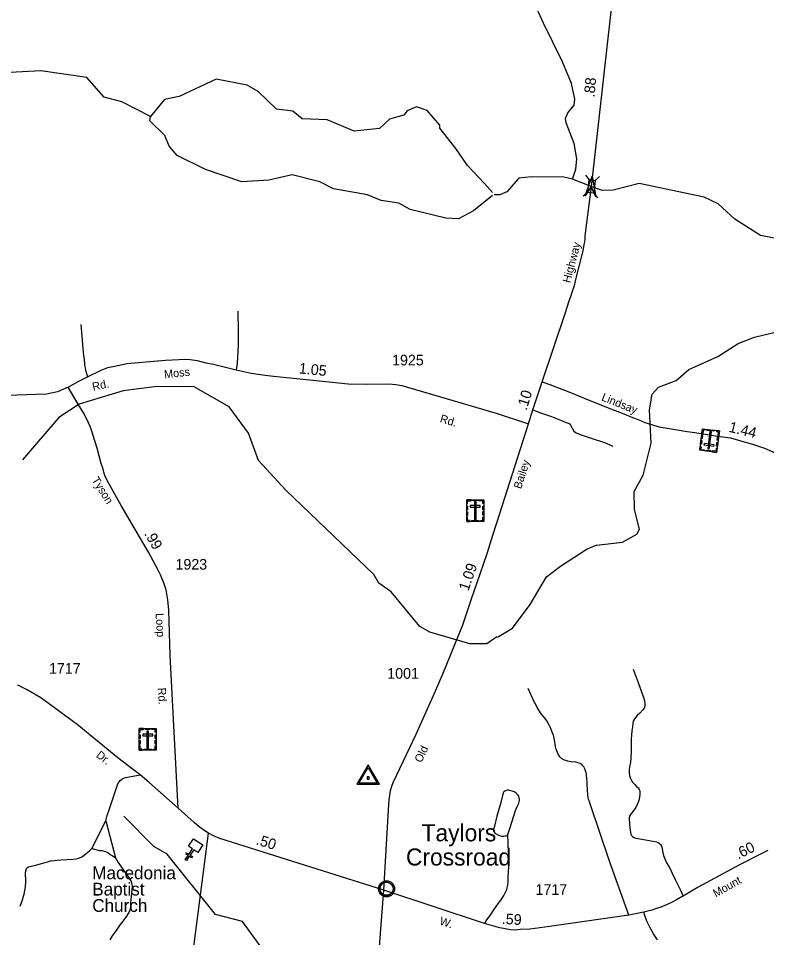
# Model space of a CAD drawing. Extents: x 2220236 to 2384410, y 720751 to 894131.
# Drawn here: x 2290663 to 2299448, y 777099 to 787885 of the extents above; entities that cross this region are included whole.
import ezdxf

# ---------------------------------------------------------------- set-up
doc = ezdxf.new("R2010")
doc.units = 0
for name, color, linetype in [('Exist Civil Demographics Community CELL', 7, 'Continuous'), ('Exist Civil Demographics Community Label', 7, 'Continuous'), ('Exist Cultural Cemetery CELL', 7, 'Continuous'), ('Exist Cultural Church CELL', 7, 'Continuous'), ('Exist Cultural Church Label', 7, 'Continuous'), ('Exist Hydrographic Creek Single Shore', 7, 'Continuous'), ('Exist Hydrographic Lake Shore', 7, 'Continuous'), ('Exist Hydrographic Misc Water Feature', 7, 'Continuous'), ('Exist Road Non-System Type 51', 7, 'Continuous'), ('Exist Road Secondary Mileage Hundredths English Label', 7, 'Continuous'), ('Exist Road Secondary Structure Standard Bridge Attributed CELL', 7, 'Continuous'), ('Exist Road Secondary Structure Standard Bridge CELL', 7, 'Continuous'), ('Exist Road Secondary Type 51 Attributed', 7, 'Continuous'), ('Exist Road Secondary Type 51 Label', 7, 'Continuous'), ('Exist Road Secondary Type 51 Number Label', 7, 'Continuous'), ('Exist Survey Geodetic Marker CELL', 7, 'Continuous')]:
    doc.layers.add(name, color=color, linetype=linetype)

msp = doc.modelspace()

# ---------------------------------------------------------------- linework, layer by layer
at = {"layer": 'Exist Civil Demographics Community CELL'}
msp.add_lwpolyline([(2294908, 777685), (2294909, 777690), (2294911, 777697), (2294914, 777704), (2294917, 777710), (2294920, 777715), (2294924, 777721), (2294928, 777725), (2294933, 777729), (2294938, 777734), (2294944, 777738), (2294949, 777741), (2294954, 777743), (2294959, 777745), (2294965, 777747), (2294969, 777748), (2294974, 777749), (2294978, 777750), (2294984, 777750), (2294989, 777750), (2294994, 777750), (2294999, 777749), (2295004, 777748), (2295009, 777747), (2295014, 777745), (2295021, 777742), (2295027, 777738), (2295032, 777735), (2295038, 777731), (2295041, 777727), (2295045, 777723), (2295049, 777718), (2295052, 777714), (2295055, 777709), (2295058, 777704), (2295060, 777699), (2295061, 777694), (2295062, 777689), (2295064, 777683), (2295064, 777678), (2295064, 777672), (2295064, 777666), (2295064, 777661), (2295063, 777655), (2295061, 777649), (2295059, 777643), (2295057, 777638), (2295054, 777632), (2295050, 777627), (2295047, 777622), (2295043, 777618), (2295038, 777613), (2295032, 777608), (2295027, 777605), (2295023, 777602), (2295016, 777599), (2295009, 777597), (2295003, 777595), (2294997, 777594), (2294992, 777593), (2294988, 777593), (2294982, 777593), (2294978, 777593), (2294972, 777594), (2294966, 777595), (2294962, 777597), (2294957, 777599), (2294952, 777601), (2294948, 777603), (2294941, 777607), (2294936, 777611), (2294931, 777616), (2294926, 777621), (2294923, 777625), (2294920, 777629), (2294916, 777636), (2294914, 777639), (2294913, 777643), (2294910, 777652), (2294908, 777659), (2294908, 777664), (2294907, 777670), (2294907, 777675), (2294908, 777681)], close=True, dxfattribs=at)
for radius in [94.3, 76.7]:
    msp.add_circle((2294986, 777672), radius, dxfattribs=at)
at = {"layer": 'Exist Cultural Cemetery CELL'}
for points in [[(2298860, 782792), (2298663, 782818), (2298695, 783070), (2298893, 783045)], [(2298728, 783066), (2298726, 783054), (2298705, 783057), (2298699, 783017), (2298688, 783019), (2298695, 783070)], [(2298834, 783041), (2298750, 783051), (2298751, 783063), (2298836, 783052)], [(2298860, 783049), (2298858, 783037), (2298880, 783035), (2298875, 782995), (2298886, 782993), (2298893, 783045)], [(2298697, 782997), (2298692, 782954), (2298680, 782955), (2298686, 782998)], [(2298756, 782835), (2298774, 782833), (2298800, 783034), (2298782, 783036)], [(2298884, 782975), (2298878, 782932), (2298867, 782934), (2298872, 782977)], [(2298668, 782861), (2298679, 782859), (2298675, 782827), (2298715, 782822), (2298714, 782811), (2298663, 782818)], [(2298689, 782932), (2298683, 782889), (2298672, 782890), (2298677, 782933)], [(2298828, 782865), (2298831, 782883), (2298714, 782898), (2298711, 782880)], [(2298866, 782835), (2298854, 782837), (2298850, 782805), (2298810, 782810), (2298809, 782799), (2298860, 782792)], [(2298875, 782909), (2298870, 782866), (2298858, 782867), (2298864, 782910)], [(2298787, 782802), (2298735, 782808), (2298737, 782820), (2298788, 782813)], [(2295927, 782236), (2296126, 782236), (2296126, 781982), (2295927, 781982)], [(2295927, 782193), (2295938, 782193), (2295938, 782225), (2295979, 782225), (2295979, 782236), (2295927, 782236)], [(2296001, 782236), (2296053, 782236), (2296053, 782225), (2296001, 782225)], [(2296036, 782207), (2296017, 782207), (2296017, 782004), (2296036, 782004)], [(2296126, 782193), (2296115, 782193), (2296115, 782225), (2296074, 782225), (2296074, 782236), (2296126, 782236)], [(2295927, 782119), (2295927, 782162), (2295938, 782162), (2295938, 782119)], [(2295927, 782052), (2295927, 782095), (2295938, 782095), (2295938, 782052)], [(2295968, 782168), (2295968, 782150), (2296086, 782150), (2296086, 782168)], [(2296115, 782120), (2296115, 782163), (2296126, 782163), (2296126, 782120)], [(2296115, 782054), (2296115, 782097), (2296126, 782097), (2296126, 782054)], [(2295960, 781982), (2295960, 781993), (2295938, 781993), (2295938, 782034), (2295927, 782034), (2295927, 781982)], [(2295984, 781993), (2296069, 781993), (2296069, 781982), (2295984, 781982)], [(2296093, 781982), (2296093, 781993), (2296115, 781993), (2296115, 782034), (2296126, 782034), (2296126, 781982)], [(2292082, 779553), (2292281, 779553), (2292281, 779298), (2292082, 779298)], [(2292082, 779509), (2292093, 779509), (2292093, 779542), (2292134, 779542), (2292134, 779553), (2292082, 779553)], [(2292123, 779485), (2292123, 779466), (2292241, 779466), (2292241, 779485)], [(2292156, 779553), (2292208, 779553), (2292208, 779541), (2292156, 779541)], [(2292191, 779523), (2292172, 779523), (2292172, 779321), (2292191, 779321)], [(2292281, 779509), (2292270, 779509), (2292270, 779541), (2292229, 779541), (2292229, 779553), (2292281, 779553)], [(2292082, 779435), (2292082, 779478), (2292093, 779478), (2292093, 779435)], [(2292082, 779368), (2292082, 779411), (2292093, 779411), (2292093, 779368)], [(2292270, 779436), (2292270, 779480), (2292281, 779480), (2292281, 779436)], [(2292270, 779370), (2292270, 779414), (2292281, 779414), (2292281, 779370)], [(2292115, 779298), (2292115, 779310), (2292093, 779310), (2292093, 779350), (2292082, 779350), (2292082, 779298)], [(2292139, 779309), (2292224, 779309), (2292224, 779298), (2292139, 779298)], [(2292248, 779298), (2292248, 779309), (2292270, 779309), (2292270, 779350), (2292281, 779350), (2292281, 779298)]]:
    msp.add_lwpolyline(points, close=True, dxfattribs=at)
at = {"layer": 'Exist Cultural Church CELL'}
msp.add_lwpolyline([(2292769, 778099), (2292722, 778131), (2292679, 778068), (2292706, 778050), (2292697, 778036), (2292670, 778054), (2292637, 778004), (2292623, 778013), (2292657, 778063), (2292630, 778081), (2292639, 778094), (2292666, 778076), (2292708, 778140), (2292661, 778172), (2292720, 778260), (2292828, 778187)], close=True, dxfattribs=at)
at = {"layer": 'Exist Hydrographic Creek Single Shore'}
for points in [[(2297170, 785999), (2297209, 786116), (2297219, 786237), (2297187, 786416), (2297093, 786660), (2297085, 786712), (2297113, 786775), (2297187, 786868), (2297195, 786938), (2297158, 787121), (2297052, 787374), (2296829, 787829), (2296707, 788096)], [(2292214, 786733), (2291879, 786904), (2291670, 786961), (2291468, 787191), (2290926, 787271), (2290568, 787249), (2290451, 787275), (2290169, 787146), (2290127, 787186), (2290011, 787195), (2289687, 787067), (2289461, 787197), (2289244, 787194), (2289076, 787326), (2288868, 787399), (2288809, 787459), (2288642, 787522), (2288565, 787730)], [(2301473, 784744), (2301406, 784820), (2301096, 784958), (2300628, 785109), (2300179, 785048), (2300004, 785061), (2299660, 785283), (2299376, 785337), (2299074, 785528), (2298880, 785708), (2298713, 785789), (2297953, 785949), (2297647, 785870), (2297517, 785867), (2297390, 785912), (2297170, 785999), (2297067, 786022), (2296687, 786025), (2296537, 786009), (2296397, 785849), (2296314, 785813), (2296248, 785813)], [(2296288, 780625), (2296466, 780729), (2296673, 781007), (2296863, 781333), (2297027, 781457), (2297341, 781661), (2297449, 781704), (2297757, 781740), (2297923, 781832), (2297955, 781893), (2297895, 782123), (2297892, 782333), (2297999, 782524), (2298094, 782902), (2298074, 783292), (2298105, 783477), (2298179, 783559), (2298386, 783636), (2298535, 783764), (2298875, 783919), (2299115, 784070), (2299305, 784146), (2299646, 784226)]]:
    msp.add_lwpolyline(points, dxfattribs=at)
at = {"layer": 'Exist Hydrographic Lake Shore'}
for points in [[(2296229, 785840), (2296137, 785946), (2295938, 786157), (2295799, 786357), (2295613, 786597), (2295613, 786630), (2295461, 786804), (2295336, 786846), (2295228, 786802), (2295187, 786750), (2295021, 786701), (2294905, 786592), (2294606, 786562), (2294288, 786694), (2293996, 786706), (2293887, 786797), (2293695, 786821), (2293477, 787028), (2293351, 787100), (2292984, 787173), (2292553, 786969), (2292378, 786933), (2292214, 786733)], [(2296229, 785808), (2296006, 785628), (2295832, 785533), (2295681, 785540), (2295264, 785644), (2295130, 785718), (2294922, 785749), (2294763, 785815), (2294362, 785885), (2294203, 785967), (2293878, 786049), (2293603, 785986), (2293287, 785966), (2292861, 786113), (2292526, 786277), (2292434, 786384), (2292382, 786510), (2292206, 786681), (2292214, 786733)]]:
    msp.add_lwpolyline(points, dxfattribs=at)
at = {"layer": 'Exist Hydrographic Misc Water Feature'}
for points in [[(2296281, 780630), (2296162, 780548), (2295962, 780546), (2295494, 780683), (2295377, 780748), (2295040, 781155), (2294897, 781260), (2294838, 781359), (2293804, 782348), (2293484, 782696), (2293365, 783020), (2293137, 783326), (2292718, 783564), (2292260, 783561), (2291894, 783516), (2291379, 783359), (2291139, 783200), (2290711, 782704)], [(2292636, 774913), (2292887, 775437), (2293291, 775871), (2293570, 776325), (2293626, 776560), (2293564, 776915), (2293294, 777288), (2292977, 777370), (2292412, 778080), (2292253, 778169), (2291900, 778524)]]:
    msp.add_lwpolyline(points, dxfattribs=at)
at = {"layer": 'Exist Road Non-System Type 51'}
for p, q in [((2291527, 778144), (2291692, 778469)), ((2291692, 778469), (2291804, 778036))]:
    msp.add_line(p, q, dxfattribs=at)
for points in [[(2293241, 784451), (2293243, 784219), (2293243, 784056), (2293241, 783977), (2293237, 783911), (2293232, 783837), (2293221, 783761)], [(2291396, 784294), (2291411, 784109), (2291422, 784009), (2291429, 783931), (2291435, 783885), (2291439, 783827), (2291451, 783757), (2291475, 783679)], [(2296704, 783290), (2296794, 783256), (2296922, 783213), (2297041, 783167), (2297096, 783145), (2297128, 783130), (2297145, 783111), (2297160, 783086), (2297171, 783062), (2297186, 783043), (2297211, 783022), (2297258, 783003), (2297375, 782965), (2297543, 782910), (2297642, 782867)], [(2297882, 780250), (2297939, 780092), (2297982, 779971), (2298001, 779921), (2298013, 779878), (2298018, 779847), (2298017, 779816), (2298011, 779793), (2297996, 779772), (2297959, 779732), (2297930, 779704), (2297908, 779682), (2297892, 779659), (2297882, 779640), (2297876, 779611), (2297872, 779571), (2297865, 779524), (2297857, 779427), (2297857, 779275), (2297850, 779155), (2297839, 779106), (2297836, 779068), (2297836, 779032), (2297839, 779000), (2297847, 778973), (2297856, 778951), (2297872, 778923), (2297901, 778895), (2297921, 778872), (2297938, 778856), (2297950, 778837), (2297959, 778823), (2297960, 778808), (2297960, 778784), (2297956, 778747), (2297947, 778707), (2297929, 778661), (2297912, 778626), (2297883, 778584), (2297850, 778542), (2297838, 778524), (2297835, 778505), (2297838, 778427), (2297844, 778356), (2297854, 778313), (2297860, 778297), (2297873, 778284), (2297891, 778274), (2297914, 778268), (2297983, 778256), (2298112, 778232), (2298156, 778224), (2298176, 778214), (2298190, 778203), (2298201, 778191), (2298213, 778172), (2298220, 778149), (2298227, 778114), (2298238, 778061), (2298253, 778022), (2298273, 777976), (2298306, 777920), (2298336, 777865), (2298373, 777782), (2298406, 777718), (2298435, 777654), (2298470, 777587)], [(2297829, 777364), (2297603, 777998), (2297382, 778656), (2297367, 778694), (2297357, 778722), (2297354, 778741), (2297350, 778782), (2297346, 778826), (2297340, 778902), (2297340, 778936), (2297338, 778957), (2297332, 779010), (2297328, 779037), (2297319, 779068), (2297308, 779089), (2297302, 779103), (2297291, 779115), (2297273, 779134), (2297260, 779144), (2297208, 779156), (2297152, 779161), (2297116, 779170), (2297089, 779176), (2297063, 779187), (2297038, 779200), (2297020, 779219), (2297002, 779251), (2296979, 779310), (2296968, 779340), (2296956, 779418), (2296953, 779440), (2296945, 779474), (2296932, 779511), (2296908, 779573), (2296904, 779581), (2296896, 779589), (2296892, 779601), (2296869, 779643), (2296849, 779671), (2296802, 779726), (2296753, 779799), (2296733, 779841), (2296721, 779859), (2296647, 780022)], [(2291692, 778469), (2291704, 778532), (2291733, 778609), (2291833, 778904), (2291858, 778944), (2291891, 778966), (2291923, 778978), (2292093, 779011)], [(2296406, 778296), (2296434, 778379), (2296458, 778454), (2296480, 778529), (2296498, 778589), (2296522, 778644), (2296537, 778678), (2296546, 778707), (2296546, 778729), (2296538, 778759), (2296524, 778780), (2296509, 778795), (2296483, 778810), (2296459, 778819), (2296434, 778827), (2296416, 778829), (2296402, 778828), (2296386, 778822), (2296375, 778818), (2296363, 778810), (2296353, 778795), (2296347, 778767), (2296326, 778684), (2296282, 778526), (2296252, 778406), (2296240, 778367)], [(2292949, 776826), (2292889, 776844), (2292847, 776861), (2292791, 776899), (2292756, 776917), (2292744, 776926), (2292730, 776950), (2292726, 776974), (2292726, 776988), (2292729, 777024), (2292894, 778324)], [(2296406, 778296), (2296409, 778222), (2296416, 777930), (2296411, 777814), (2296409, 777753), (2296404, 777716), (2296399, 777684), (2296393, 777660), (2296383, 777636), (2296362, 777597), (2296332, 777552), (2296288, 777490), (2296240, 777425), (2296197, 777359), (2296160, 777308), (2296136, 777264)], [(2296240, 778367), (2296240, 778366), (2296240, 778365), (2296240, 778364), (2296241, 778362), (2296241, 778361), (2296241, 778360), (2296241, 778359), (2296242, 778358), (2296242, 778356), (2296242, 778355), (2296242, 778354), (2296243, 778353), (2296243, 778352), (2296243, 778351), (2296244, 778350), (2296244, 778348), (2296245, 778347), (2296245, 778346), (2296246, 778345), (2296246, 778344), (2296247, 778343), (2296247, 778342), (2296248, 778341), (2296248, 778340), (2296249, 778339), (2296250, 778338), (2296250, 778337), (2296251, 778336), (2296252, 778335), (2296252, 778334), (2296253, 778333), (2296254, 778332), (2296254, 778331), (2296255, 778330), (2296256, 778329), (2296257, 778328), (2296257, 778327), (2296258, 778326), (2296259, 778325), (2296260, 778324), (2296261, 778324), (2296262, 778323), (2296263, 778322), (2296263, 778321), (2296264, 778320), (2296265, 778320), (2296266, 778319), (2296267, 778318), (2296268, 778317), (2296269, 778317), (2296270, 778316), (2296271, 778315), (2296272, 778315)], [(2296272, 778315), (2296301, 778300), (2296323, 778292), (2296338, 778290), (2296357, 778291), (2296376, 778295), (2296391, 778295), (2296406, 778296)], [(2290684, 777467), (2290711, 777541), (2290725, 777587), (2290731, 777609), (2290746, 777695), (2290751, 777753), (2290746, 777867), (2290758, 777911), (2290764, 777917), (2290782, 777928), (2290867, 777950), (2291044, 778000), (2291162, 778012), (2291308, 778021), (2291341, 778025), (2291372, 778032), (2291417, 778052), (2291458, 778088), (2291498, 778119), (2291527, 778144)], [(2291527, 778144), (2291614, 778122), (2291645, 778120), (2291686, 778108), (2291714, 778098), (2291742, 778076), (2291766, 778063), (2291804, 778036)], [(2291804, 778036), (2291834, 777980), (2291905, 777880), (2291957, 777808), (2291976, 777779), (2291988, 777759), (2291997, 777721), (2291999, 777701), (2291997, 777654), (2291993, 777628), (2291989, 777580), (2291981, 777513), (2291981, 777445), (2291973, 777420), (2291960, 777393), (2291925, 777339), (2291891, 777292), (2291857, 777252), (2291802, 777171), (2291764, 777119), (2291737, 777073)]]:
    msp.add_lwpolyline(points, dxfattribs=at)
at = {"layer": 'Exist Road Secondary Structure Standard Bridge Attributed CELL'}
msp.add_lwpolyline([(2297317, 785804), (2297401, 786033), (2297443, 785793), (2297390, 785912)], close=True, dxfattribs=at)
at = {"layer": 'Exist Road Secondary Structure Standard Bridge CELL'}
for p, q in [((2297320, 786045), (2297364, 785991)), ((2297487, 786028), (2297434, 785984)), ((2297349, 785841), (2297296, 785797)), ((2297418, 785834), (2297462, 785780))]:
    msp.add_line(p, q, dxfattribs=at)
msp.add_lwpolyline([(2297434, 785984), (2297418, 785834), (2297348, 785841), (2297364, 785991)], close=True, dxfattribs=at)
at = {"layer": 'Exist Road Secondary Type 51 Attributed'}
for points in [[(2297394, 785943), (2297619, 787930), (2297636, 788083), (2297643, 788167)], [(2296811, 783619), (2297083, 784424), (2297129, 784569), (2297148, 784621), (2297166, 784673), (2297191, 784750), (2297209, 784823), (2297295, 785158), (2297304, 785232), (2297313, 785262), (2297316, 785296), (2297319, 785333), (2297394, 785943)], [(2291249, 783556), (2291373, 783627), (2291475, 783679), (2291637, 783759), (2291714, 783788), (2291830, 783813), (2291941, 783834), (2292296, 783866), (2292391, 783875), (2292547, 783884), (2292619, 783886), (2292682, 783883), (2292762, 783870), (2292863, 783845), (2292953, 783827), (2293221, 783761), (2293397, 783721), (2293559, 783699), (2293659, 783686), (2294272, 783625), (2294537, 783596), (2294745, 783592), (2295000, 783596), (2295054, 783594), (2295096, 783590), (2295166, 783576), (2296272, 783252), (2296652, 783129)], [(2296652, 783129), (2296704, 783290), (2296811, 783619)], [(2296811, 783619), (2296901, 783589), (2296992, 783553), (2297126, 783502), (2297304, 783428), (2297568, 783324), (2297770, 783243), (2297872, 783203), (2297940, 783177), (2297976, 783162), (2298018, 783145), (2298187, 783092), (2298514, 783039), (2298606, 783024), (2298871, 782983), (2299022, 782963), (2299295, 782887), (2299422, 782841), (2299548, 782788)], [(2291249, 783556), (2291185, 783529), (2291122, 783505), (2290992, 783476), (2290294, 783452), (2290004, 783454), (2289674, 783461), (2288023, 783501)], [(2292541, 778618), (2292444, 780408), (2292429, 780940), (2292420, 781061), (2292399, 781181), (2292375, 781249), (2292332, 781355), (2292305, 781410), (2292245, 781521), (2292190, 781623), (2291871, 782168), (2291707, 782464), (2291680, 782520), (2291666, 782562), (2291657, 782594), (2291635, 782661), (2291589, 782841), (2291556, 782940), (2291525, 783040), (2291505, 783096), (2291466, 783183), (2291429, 783255), (2291364, 783359), (2291249, 783556)], [(2294954, 777657), (2295008, 778597), (2295016, 778715), (2295030, 778795), (2295031, 778825), (2295053, 778889), (2295068, 778927), (2295335, 779486), (2295550, 779967), (2295652, 780204), (2295881, 780768), (2295984, 781075), (2296085, 781368), (2296170, 781618), (2296234, 781822), (2296282, 781967), (2296652, 783129)], [(2292541, 778618), (2292200, 778920), (2292145, 778966), (2292093, 779011), (2292001, 779079), (2291831, 779209), (2291354, 779598), (2291014, 779852), (2290927, 779913), (2290862, 779950), (2290766, 780008), (2290656, 780062)], [(2294954, 777657), (2293028, 778261), (2292954, 778293), (2292894, 778324), (2292854, 778351), (2292784, 778400), (2292728, 778449), (2292541, 778618)], [(2299462, 778120), (2299400, 778089), (2299129, 777952), (2298644, 777691), (2298567, 777645), (2298470, 777587), (2298465, 777584), (2298390, 777543), (2298353, 777523), (2298325, 777508), (2298274, 777482), (2298207, 777458), (2298166, 777443), (2298100, 777423), (2298005, 777398)], [(2294572, 773621), (2294615, 773960), (2294663, 774351), (2294685, 774533), (2294700, 774646), (2294721, 774782), (2294748, 774928), (2294747, 774982), (2294801, 775666), (2294954, 777657)], [(2298005, 777398), (2297829, 777364), (2296846, 777223), (2296667, 777200), (2296556, 777193), (2296498, 777188), (2296440, 777191), (2296315, 777214), (2296244, 777233), (2296136, 777264), (2294954, 777657)], [(2298166, 777074), (2298120, 777142), (2298076, 777222), (2298042, 777294), (2298019, 777358), (2298005, 777398)]]:
    msp.add_lwpolyline(points, dxfattribs=at)
at = {"layer": 'Exist Survey Geodetic Marker CELL'}
for points in [[(2294903, 778899), (2294769, 779126), (2294636, 778899)], [(2294877, 778912), (2294662, 778912), (2294769, 779094)], [(2294781, 778958), (2294781, 778986), (2294757, 778986), (2294757, 778958)]]:
    msp.add_lwpolyline(points, close=True, dxfattribs=at)

# ---------------------------------------------------------------- texts
at = {"layer": 'Exist Civil Demographics Community Label'}
for s, p in [('Taylors', (2295397, 778229)), ('Crossroad', (2295214, 777945))]:
    msp.add_text(s, height=200, dxfattribs=at).set_placement(p)
at = {"layer": 'Exist Cultural Church Label'}
for s, p in [('Macedonia', (2291531, 777784)), ('Baptist', (2291531, 777593)), ('Church', (2291531, 777401))]:
    msp.add_text(s, height=150, dxfattribs=at).set_placement(p)
at = {"layer": 'Exist Road Secondary Mileage Hundredths English Label'}
for s, rotation, p in [('.88', 84.7678, (2297426, 786955)), ('1.05', 354.269, (2293952, 783720)), ('.10', 73.2325, (2296630, 783278)), ('1.44', 346.1107, (2298996, 783036)), ('.99', 300.421, (2292137, 781838)), ('1.09', 70.8682, (2295946, 781158)), ('.50', 342.5946, (2293445, 778196)), ('.60', 26.8844, (2299116, 778015)), ('.59', 356.6197, (2296336, 777260))]:
    msp.add_text(s, height=125, rotation=rotation, dxfattribs=at).set_placement(p)
at = {"layer": 'Exist Road Secondary Type 51 Label'}
for s, rotation, p in [('Highway', 75.2619, (2297142, 784774)), ('Moss', 6.0784, (2292379, 783661)), ('Rd.', 12.1535, (2291542, 783515)), ('Lindsay', 338.0652, (2297501, 783405)), ('Rd.', 343.2708, (2295606, 783149)), ('Bailey', 72.4157, (2296565, 782357)), ('Tyson', 302.139, (2291520, 782469)), ('Loop', 273.429, (2292274, 780904)), ('Rd.', 273.429, (2292300, 780029)), ('Dr.', 322.1115, (2291568, 779225)), ('Old', 64.4665, (2295394, 779144)), ('Mount', 29.2013, (2298851, 777570)), ('W.', 341.9713, (2295601, 777255))]:
    msp.add_text(s, height=95, rotation=rotation, dxfattribs=at).set_placement(p)
at = {"layer": 'Exist Road Secondary Type 51 Number Label'}
for s, p in [('1925', (2295051, 783813)), ('1923', (2292508, 781417)), ('1717', (2291023, 780196)), ('1001', (2294994, 780137)), ('1717', (2296735, 777601))]:
    msp.add_text(s, height=125, dxfattribs=at).set_placement(p)

doc.saveas('drawing.dxf')
